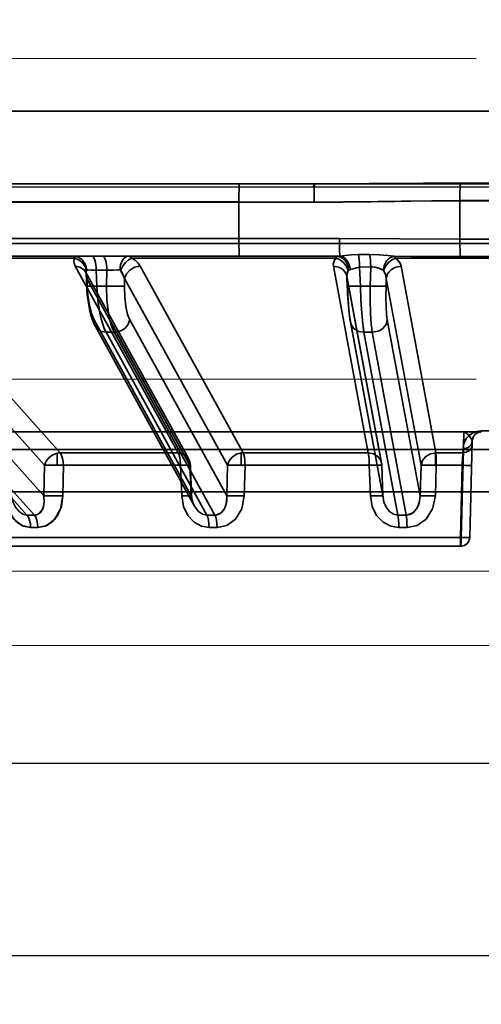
# Model space of a CAD drawing. Header units: millimetres. Extents: x -1465 to 393277, y -3788 to 454312.
# Tile 425 of 656: x 359013 to 359038, y 11915 to 11970. Entities that reach past the tile are written whole.
import ezdxf

# ---------------------------------------------------------------- set-up
doc = ezdxf.new("R2010")
doc.units = ezdxf.units.MM
doc.header["$XCLIPFRAME"] = 2
doc.linetypes.add('DASHED', pattern=[0.75, 0.5, -0.25])
for name, color, linetype in [('AHU03-3-68634OBJ', 8, 'Continuous'), ('EC-MTR_250-0_7OBJ', 8, 'Continuous'), ('FLUID-Wy2', 8, 'Continuous'), ('FLUID-Wy2-INS', 8, 'Continuous')]:
    doc.layers.add(name, color=color, linetype=linetype)
picture_1 = doc.add_image_def('image1.bmp', size_in_pixel=(951, 911))

msp = doc.modelspace()

# ---------------------------------------------------------------- linework, layer by layer
at = {"layer": 'AHU03-3-68634OBJ', "color": 8, "linetype": 'Continuous', "lineweight": 35, "ltscale": 100}
for p, q in [((359172.594, 11964.602), (358905.594, 11964.602)), ((359173.094, 11960.602), (358905.094, 11960.602))]:
    msp.add_line(p, q, dxfattribs=at)
at = {"layer": 'EC-MTR_250-0_7OBJ', "color": 8, "linetype": 'Continuous', "lineweight": 35, "ltscale": 100}
for p, q in [((358989.104, 11960.602), (359028.864, 11960.602)), ((359041.274, 11960.639), (359036.913, 11960.639)), ((359024.693, 11959.602), (358992.222, 11959.602)), ((359024.693, 11959.584), (358992.222, 11959.584)), ((359024.693, 11959.584), (359024.693, 11957.584)), ((359028.85, 11959.584), (359024.693, 11959.584)), ((359041.288, 11959.677), (359036.899, 11959.677)), ((359036.899, 11959.659), (359036.9, 11957.546)), ((359041.288, 11959.659), (359036.899, 11959.659)), ((358983.231, 11957.584), (359030.251, 11957.584)), ((359036.9, 11957.546), (359041.287, 11957.546)), ((359106.227, 11957.302), (358979.707, 11957.302)), ((359003.277, 11956.602), (359030.097, 11956.602)), ((359015.617, 11956.486), (359004.999, 11956.486)), ((359030.055, 11956.486), (359018.782, 11956.486)), ((359031.909, 11956.701), (359031.289, 11956.69)), ((359044.841, 11956.486), (359033.347, 11956.486)), ((359041.271, 11956.582), (359036.916, 11956.582)), ((359005.588, 11956.052), (359014.815, 11945.752)), ((359015.643, 11956.052), (359021.33, 11945.752)), ((359016.813, 11955.829), (359016.851, 11954.951)), ((359017.396, 11955.829), (359016.813, 11955.829)), ((359017.376, 11954.951), (359017.396, 11955.829)), ((359019.239, 11956.052), (359024.919, 11945.752)), ((359029.913, 11956.052), (359031.835, 11945.752)), ((359031.978, 11956.013), (359031.36, 11955.991)), ((359031.36, 11955.991), (359031.399, 11954.951)), ((359031.978, 11956.013), (359031.945, 11954.951)), ((359033.652, 11956.052), (359035.568, 11945.752)), ((359004.723, 11955.372), (359013.953, 11945.072)), ((359016.227, 11955.731), (359021.91, 11945.43)), ((359016.255, 11955.611), (359016.251, 11955.65)), ((359016.255, 11955.611), (359016.284, 11954.944)), ((359016.295, 11955.372), (359016.314, 11954.951)), ((359016.295, 11955.372), (359021.979, 11945.072)), ((359018.379, 11955.372), (359018.369, 11954.951)), ((359018.379, 11955.372), (359024.063, 11945.072)), ((359030.654, 11955.491), (359032.573, 11945.19)), ((359030.659, 11955.443), (359030.678, 11954.949)), ((359030.664, 11955.372), (359030.68, 11954.951)), ((359030.664, 11955.372), (359032.583, 11945.072)), ((359032.831, 11955.372), (359032.818, 11954.951)), ((359032.831, 11955.372), (359034.75, 11945.072)), ((359016.851, 11954.951), (359017.376, 11954.951)), ((359031.945, 11954.951), (359031.399, 11954.951)), ((359005.232, 11953.081), (359013.921, 11943.379)), ((359016.669, 11952.92), (359016.588, 11953.13)), ((359016.696, 11953.081), (359022.047, 11943.379)), ((359018.668, 11953.081), (359024.019, 11943.379)), ((359030.849, 11952.961), (359030.822, 11953.127)), ((359030.839, 11953.081), (359032.645, 11943.379)), ((359032.889, 11953.081), (359034.696, 11943.379)), ((359016.766, 11952.721), (359016.669, 11952.92)), ((359022.23, 11942.813), (359016.765, 11952.722)), ((359032.669, 11943.191), (359030.849, 11952.962)), ((359003.951, 11952.401), (359012.985, 11942.314)), ((359004.358, 11952.401), (359013.393, 11942.314)), ((359017.357, 11952.401), (359022.921, 11942.314)), ((359017.799, 11952.401), (359017.357, 11952.401)), ((359017.799, 11952.401), (359023.363, 11942.314)), ((359031.599, 11952.401), (359033.478, 11942.314)), ((359032.059, 11952.401), (359031.599, 11952.401)), ((359032.059, 11952.401), (359033.937, 11942.314)), ((358987.771, 11946.902), (359037.107, 11946.902)), ((359038.081, 11946.902), (359037.107, 11946.902)), ((359037.632, 11946.623), (359037.625, 11946.609)), ((359037.64, 11946.638), (359037.632, 11946.623)), ((359037.648, 11946.653), (359037.64, 11946.638)), ((359037.657, 11946.667), (359037.648, 11946.653)), ((359037.666, 11946.681), (359037.657, 11946.667)), ((359037.676, 11946.695), (359037.666, 11946.681)), ((359040.111, 11946.959), (359038.077, 11946.959)), ((359037.442, 11941.088), (359037.581, 11946.415)), ((359037.582, 11946.435), (359037.581, 11946.415)), ((359037.581, 11946.415), (359037.581, 11946.427)), ((359037.584, 11946.456), (359037.582, 11946.436)), ((359037.586, 11946.475), (359037.584, 11946.455)), ((359037.589, 11946.493), (359037.586, 11946.475)), ((359037.593, 11946.512), (359037.589, 11946.493)), ((358991.652, 11945.928), (359086.536, 11945.928)), ((359014.651, 11945.731), (359014.651, 11945.074)), ((359021.33, 11945.752), (359014.815, 11945.752)), ((359024.823, 11945.745), (359024.823, 11945.071)), ((359031.835, 11945.752), (359024.919, 11945.752)), ((359037.066, 11945.752), (359035.568, 11945.752)), ((359036.962, 11941.088), (359037.088, 11945.928)), ((359037.088, 11945.928), (359036.962, 11941.088)), ((359037.073, 11945.985), (359037.066, 11945.752)), ((359037.073, 11945.985), (359037.066, 11945.752)), ((359013.921, 11943.379), (359013.953, 11945.072)), ((359014.973, 11943.372), (359015.004, 11945.065)), ((359021.468, 11945.065), (359015.003, 11945.065)), ((359021.468, 11945.065), (359021.535, 11943.372)), ((359022.047, 11943.379), (359021.979, 11945.072)), ((359022.009, 11945.076), (359022.077, 11943.383)), ((359024.019, 11943.379), (359024.063, 11945.072)), ((359025.029, 11945.065), (359024.986, 11943.372)), ((359024.986, 11943.372), (359025.029, 11945.065)), ((359031.892, 11945.065), (359025.029, 11945.065)), ((359031.953, 11943.372), (359031.892, 11945.065)), ((359031.892, 11945.065), (359031.953, 11943.372)), ((359032.645, 11943.379), (359032.583, 11945.072)), ((359032.583, 11945.072), (359032.648, 11943.381)), ((359034.696, 11943.379), (359034.75, 11945.072)), ((359035.595, 11945.065), (359035.542, 11943.372)), ((359035.542, 11943.372), (359035.595, 11945.065)), ((359037.027, 11945.065), (359035.595, 11945.065)), ((359037.027, 11945.065), (359036.922, 11941.088)), ((358988.244, 11943.602), (359089.944, 11943.602)), ((359032.648, 11943.381), (359032.652, 11943.315)), ((359032.652, 11943.315), (359032.66, 11943.249)), ((359032.66, 11943.249), (359032.671, 11943.182)), ((359012.985, 11942.314), (359013.393, 11942.314)), ((359033.478, 11942.314), (359033.937, 11942.314)), ((359013.591, 11941.627), (359013.189, 11941.627)), ((359033.976, 11941.627), (359033.523, 11941.627)), ((359036.962, 11941.088), (358984.624, 11941.088)), ((359036.942, 11940.602), (358985.124, 11940.602)), ((359037.012, 11940.606), (359036.942, 11940.602)), ((359037.081, 11940.621), (359037.011, 11940.606)), ((359037.146, 11940.645), (359037.08, 11940.621)), ((359037.208, 11940.678), (359037.146, 11940.645)), ((359037.265, 11940.72), (359037.208, 11940.678)), ((359037.315, 11940.769), (359037.264, 11940.719)), ((359037.358, 11940.824), (359037.315, 11940.768)), ((359037.392, 11940.885), (359037.357, 11940.824)), ((359037.418, 11940.95), (359037.392, 11940.885))]:
    msp.add_line(p, q, dxfattribs=at)
at = {"layer": 'EC-MTR_250-0_7OBJ', "color": 8, "linetype": 'Continuous', "lineweight": 35, "ltscale": 100, "flags": 128}
for points in [[(359024.707, 11960.602), (359024.702, 11960.527), (359024.697, 11960.319), (359024.694, 11959.995), (359024.693, 11959.584)], [(359028.85, 11959.584), (359028.85, 11959.768), (359028.851, 11959.957), (359028.852, 11960.139), (359028.853, 11960.224), (359028.854, 11960.302), (359028.855, 11960.373), (359028.856, 11960.435), (359028.858, 11960.487), (359028.859, 11960.53), (359028.86, 11960.562), (359028.861, 11960.574), (359028.862, 11960.593), (359028.79, 11960.4)], [(359036.913, 11960.639), (359034.893, 11960.631), (359028.864, 11960.602)], [(359036.913, 11960.639), (359036.906, 11960.437), (359036.901, 11960.096), (359036.899, 11959.677)], [(359036.913, 11960.639), (359036.905, 11960.437), (359036.901, 11960.096), (359036.899, 11959.677)], [(359028.85, 11959.584), (359030.477, 11959.592), (359032.378, 11959.614), (359033.672, 11959.63), (359035.522, 11959.65), (359036.9, 11959.659)], [(359036.9, 11959.659), (359036.253, 11959.656), (359035.354, 11959.649), (359034.186, 11959.636), (359033.301, 11959.626), (359032.807, 11959.619), (359032.001, 11959.608), (359031.203, 11959.598), (359030.412, 11959.591), (359029.628, 11959.586), (359028.85, 11959.584)], [(359024.693, 11957.584), (359024.694, 11957.211), (359024.697, 11956.899), (359024.702, 11956.68), (359024.708, 11956.602)], [(359036.9, 11957.546), (359030.251, 11957.584)], [(359030.251, 11957.584), (359036.9, 11957.546)], [(359030.251, 11957.584), (359030.252, 11957.256), (359030.253, 11957.094), (359030.254, 11956.945), (359030.256, 11956.818), (359030.258, 11956.718), (359030.261, 11956.649), (359030.263, 11956.611)], [(359036.9, 11957.546), (359036.901, 11957.213), (359036.904, 11956.922), (359036.91, 11956.703), (359036.916, 11956.582)], [(359036.9, 11957.546), (359036.901, 11957.213), (359036.905, 11956.922), (359036.91, 11956.703), (359036.916, 11956.582)], [(359015.617, 11956.486), (359015.596, 11956.538), (359015.574, 11956.574), (359015.533, 11956.602)], [(359015.533, 11956.602), (359015.804, 11956.548), (359015.936, 11956.478), (359016.055, 11956.381), (359016.153, 11956.26), (359016.226, 11956.124), (359016.289, 11955.84)], [(359015.643, 11956.052), (359015.583, 11956.209), (359015.575, 11956.354), (359015.617, 11956.486)], [(359015.617, 11956.486), (359015.847, 11956.398), (359016.053, 11956.242), (359016.201, 11956.037), (359016.273, 11955.817)], [(359016.581, 11956.602), (359016.622, 11956.589), (359016.644, 11956.572), (359016.665, 11956.548)], [(359016.665, 11956.548), (359016.706, 11956.476), (359016.742, 11956.377), (359016.772, 11956.254), (359016.794, 11956.116), (359016.808, 11955.972), (359016.813, 11955.829)], [(359017.164, 11956.602), (359017.206, 11956.589), (359017.227, 11956.572), (359017.248, 11956.548)], [(359017.248, 11956.548), (359017.289, 11956.476), (359017.326, 11956.377), (359017.356, 11956.254), (359017.378, 11956.116), (359017.391, 11955.972), (359017.396, 11955.829)], [(359018.112, 11955.84), (359018.152, 11956.124), (359018.199, 11956.26), (359018.262, 11956.381), (359018.338, 11956.478), (359018.422, 11956.548), (359018.509, 11956.589), (359018.595, 11956.602)], [(359018.155, 11955.817), (359018.262, 11956.037), (359018.417, 11956.242), (359018.6, 11956.398), (359018.782, 11956.486)], [(359018.595, 11956.602), (359018.66, 11956.589), (359018.723, 11956.551), (359018.782, 11956.486)], [(359018.782, 11956.486), (359018.972, 11956.355), (359019.127, 11956.209), (359019.239, 11956.052)], [(359029.913, 11956.052), (359029.906, 11956.164), (359029.927, 11956.275), (359029.976, 11956.383), (359030.055, 11956.486)], [(359030.055, 11956.486), (359030.056, 11956.538), (359030.058, 11956.574), (359030.059, 11956.586), (359030.062, 11956.6)], [(359030.055, 11956.486), (359030.277, 11956.398), (359030.484, 11956.242), (359030.64, 11956.037), (359030.727, 11955.817)], [(359030.753, 11955.84), (359030.696, 11956.124), (359030.629, 11956.26), (359030.54, 11956.381), (359030.431, 11956.478), (359030.311, 11956.548), (359030.063, 11956.602)], [(359030.263, 11956.611), (359030.196, 11956.606), (359030.133, 11956.603), (359030.076, 11956.602)], [(359031.289, 11956.69), (359030.91, 11956.672), (359030.553, 11956.639), (359030.263, 11956.611)], [(359030.263, 11956.611), (359030.465, 11956.539), (359030.563, 11956.465), (359030.653, 11956.369), (359030.729, 11956.253), (359030.789, 11956.124), (359030.852, 11955.858)], [(359031.36, 11955.991), (359031.349, 11956.204), (359031.332, 11956.407), (359031.311, 11956.575), (359031.289, 11956.69)], [(359033.275, 11956.594), (359032.909, 11956.635), (359032.429, 11956.684), (359031.909, 11956.701)], [(359031.978, 11956.013), (359031.967, 11956.224), (359031.951, 11956.418), (359031.931, 11956.581), (359031.909, 11956.701)], [(359032.659, 11955.838), (359032.724, 11956.109), (359032.787, 11956.239), (359032.866, 11956.356), (359032.961, 11956.453), (359033.064, 11956.526), (359033.275, 11956.594)], [(359032.685, 11955.817), (359032.784, 11956.037), (359032.942, 11956.242), (359033.141, 11956.398), (359033.347, 11956.486)], [(359033.275, 11956.594), (359034.184, 11956.591), (359036.916, 11956.582)], [(359033.347, 11956.486), (359033.312, 11956.556), (359033.275, 11956.594)], [(359033.275, 11956.594), (359033.312, 11956.556), (359033.347, 11956.486)], [(359036.916, 11956.582), (359036.005, 11956.584), (359033.275, 11956.594)], [(359033.652, 11956.052), (359033.596, 11956.209), (359033.493, 11956.354), (359033.347, 11956.486)], [(359033.347, 11956.486), (359033.492, 11956.355), (359033.596, 11956.208), (359033.652, 11956.052)], [(359016.295, 11955.372), (359016.272, 11955.623), (359016.138, 11955.852), (359015.909, 11956.003), (359015.643, 11956.052)], [(359016.255, 11955.611), (359016.254, 11955.664), (359016.273, 11955.817)], [(359016.273, 11955.817), (359016.263, 11955.767), (359016.255, 11955.611)], [(359016.273, 11955.817), (359016.276, 11955.827), (359016.289, 11955.84)], [(359016.289, 11955.84), (359016.371, 11955.841), (359016.491, 11955.839), (359016.813, 11955.829)], [(359018.112, 11955.84), (359018.002, 11955.841), (359017.629, 11955.836)], [(359017.629, 11955.836), (359017.758, 11955.839), (359018.112, 11955.84)], [(359018.155, 11955.817), (359018.142, 11955.83), (359018.128, 11955.837), (359018.112, 11955.84)], [(359018.155, 11955.817), (359018.23, 11955.713), (359018.379, 11955.372)], [(359018.379, 11955.372), (359018.342, 11955.489), (359018.155, 11955.817)], [(359019.239, 11956.052), (359018.947, 11955.999), (359018.683, 11955.852), (359018.484, 11955.633), (359018.379, 11955.372)], [(359029.913, 11956.052), (359030.195, 11956.003), (359030.329, 11955.939), (359030.448, 11955.852), (359030.545, 11955.744), (359030.613, 11955.623), (359030.664, 11955.372)], [(359030.659, 11955.443), (359030.664, 11955.576), (359030.686, 11955.7), (359030.727, 11955.817)], [(359030.727, 11955.817), (359030.694, 11955.728), (359030.659, 11955.443)], [(359030.727, 11955.817), (359030.735, 11955.83), (359030.744, 11955.837)], [(359030.751, 11955.839), (359030.787, 11955.842), (359030.818, 11955.848), (359030.852, 11955.858)], [(359031.36, 11955.991), (359031.181, 11955.967), (359031.008, 11955.913), (359030.852, 11955.858)], [(359032.056, 11956.018), (359032.027, 11956.017), (359032.003, 11956.016), (359031.978, 11956.013)], [(359032.056, 11956.018), (359032.234, 11955.997), (359032.375, 11955.955), (359032.53, 11955.891), (359032.659, 11955.838)], [(359032.659, 11955.838), (359032.468, 11955.918), (359032.286, 11955.984), (359032.056, 11956.018)], [(359032.659, 11955.838), (359032.685, 11955.817)], [(359032.831, 11955.372), (359032.786, 11955.601), (359032.685, 11955.817)], [(359032.685, 11955.817), (359032.785, 11955.603), (359032.831, 11955.372)], [(359032.831, 11955.372), (359032.907, 11955.623), (359032.989, 11955.744), (359033.096, 11955.852), (359033.224, 11955.939), (359033.365, 11956.003), (359033.652, 11956.052)], [(359016.255, 11955.611), (359016.251, 11955.65), (359016.245, 11955.682), (359016.238, 11955.705), (359016.231, 11955.721), (359016.226, 11955.732)], [(359016.255, 11955.611), (359016.26, 11955.552), (359016.295, 11955.372)], [(359016.295, 11955.372), (359016.28, 11955.432), (359016.255, 11955.611)], [(359030.657, 11955.467), (359030.656, 11955.479), (359030.654, 11955.491)], [(359030.659, 11955.442), (359030.658, 11955.455), (359030.657, 11955.467)], [(359016.284, 11954.944), (359016.294, 11954.942), (359016.307, 11954.941), (359016.325, 11954.94), (359016.348, 11954.94), (359016.377, 11954.94), (359016.41, 11954.94), (359016.448, 11954.94), (359016.536, 11954.942), (359016.635, 11954.944), (359016.742, 11954.947), (359016.851, 11954.951)], [(359016.519, 11953.348), (359016.462, 11953.572), (359016.414, 11953.796), (359016.375, 11954.02), (359016.342, 11954.247), (359016.317, 11954.475), (359016.297, 11954.708), (359016.284, 11954.944)], [(359016.314, 11954.951), (359016.301, 11954.949), (359016.285, 11954.946)], [(359016.696, 11953.081), (359016.546, 11953.447), (359016.434, 11953.896), (359016.353, 11954.432), (359016.314, 11954.951)], [(359017.357, 11952.401), (359017.258, 11952.609), (359017.168, 11952.859), (359017.086, 11953.145), (359017.015, 11953.462), (359016.907, 11954.173), (359016.851, 11954.951)], [(359017.376, 11954.951), (359017.398, 11954.173), (359017.48, 11953.462), (359017.541, 11953.145), (359017.616, 11952.859), (359017.702, 11952.609), (359017.799, 11952.401)], [(359017.608, 11954.944), (359017.858, 11954.94), (359018.089, 11954.94), (359018.264, 11954.944), (359018.326, 11954.947), (359018.369, 11954.951)], [(359018.369, 11954.951), (359018.382, 11954.335), (359018.442, 11953.82), (359018.545, 11953.379), (359018.668, 11953.081)], [(359030.678, 11954.949), (359030.69, 11954.945), (359030.706, 11954.943), (359030.729, 11954.942), (359030.759, 11954.941), (359030.796, 11954.94), (359030.839, 11954.94), (359030.888, 11954.94), (359031.002, 11954.941), (359031.13, 11954.943), (359031.265, 11954.947), (359031.399, 11954.951)], [(359030.849, 11952.961), (359030.822, 11953.127), (359030.797, 11953.305), (359030.776, 11953.489), (359030.757, 11953.682), (359030.74, 11953.88), (359030.724, 11954.083), (359030.71, 11954.292), (359030.698, 11954.505), (359030.687, 11954.725), (359030.678, 11954.949)], [(359030.839, 11953.081), (359030.785, 11953.447), (359030.742, 11953.896), (359030.704, 11954.432), (359030.68, 11954.951)], [(359031.599, 11952.401), (359031.533, 11952.855), (359031.475, 11953.46), (359031.429, 11954.175), (359031.399, 11954.951)], [(359031.399, 11954.951), (359031.43, 11954.173), (359031.475, 11953.462), (359031.533, 11952.859), (359031.565, 11952.609), (359031.599, 11952.401)], [(359032.059, 11952.401), (359032.026, 11952.609), (359031.999, 11952.859), (359031.959, 11953.462), (359031.94, 11954.173), (359031.945, 11954.951)], [(359032.818, 11954.951), (359032.807, 11954.949), (359032.791, 11954.947), (359032.739, 11954.943), (359032.661, 11954.941), (359032.559, 11954.94), (359032.437, 11954.94), (359032.302, 11954.942), (359032.024, 11954.948)], [(359032.818, 11954.951), (359032.809, 11954.335), (359032.82, 11953.82), (359032.849, 11953.379), (359032.889, 11953.081)], [(359016.588, 11953.129), (359016.519, 11953.348), (359016.462, 11953.572), (359016.414, 11953.795), (359016.375, 11954.02), (359016.342, 11954.246), (359016.317, 11954.475)], [(359030.797, 11953.304), (359030.776, 11953.489), (359030.757, 11953.681), (359030.74, 11953.88)], [(359017.357, 11952.401), (359017.089, 11952.448), (359016.857, 11952.598), (359016.72, 11952.828), (359016.696, 11953.081)], [(359018.668, 11953.081), (359018.582, 11952.853), (359018.506, 11952.741), (359018.408, 11952.639), (359018.294, 11952.551), (359018.168, 11952.482), (359017.907, 11952.408)], [(359031.599, 11952.401), (359031.315, 11952.448), (359031.178, 11952.511), (359031.057, 11952.598), (359030.96, 11952.706), (359030.89, 11952.828), (359030.839, 11953.081)], [(359032.095, 11952.401), (359032.376, 11952.458), (359032.513, 11952.524), (359032.636, 11952.611), (359032.739, 11952.718), (359032.816, 11952.836), (359032.889, 11953.081)], [(359037.073, 11945.985), (359037.102, 11946.201), (359037.169, 11946.389), (359037.268, 11946.552), (359037.417, 11946.713), (359037.594, 11946.836), (359037.824, 11946.927), (359038.077, 11946.959)], [(359038.077, 11946.959), (359037.781, 11946.915), (359037.659, 11946.869), (359037.555, 11946.814), (359037.391, 11946.69), (359037.271, 11946.556), (359037.183, 11946.417), (359037.122, 11946.274), (359037.073, 11945.985)], [(359037.088, 11945.928), (359037.101, 11946.303), (359037.109, 11946.618), (359037.111, 11946.827), (359037.107, 11946.902)], [(359037.107, 11946.902), (359037.109, 11946.89), (359037.11, 11946.871), (359037.111, 11946.857), (359037.111, 11946.825), (359037.111, 11946.783), (359037.111, 11946.734), (359037.11, 11946.678), (359037.109, 11946.615), (359037.107, 11946.546), (359037.105, 11946.471), (359037.101, 11946.306), (359037.095, 11946.123), (359037.088, 11945.928)], [(359037.107, 11946.902), (359037.213, 11946.868), (359037.326, 11946.773), (359037.434, 11946.65), (359037.534, 11946.522), (359037.581, 11946.415)], [(359037.607, 11946.562), (359037.601, 11946.545), (359037.597, 11946.529), (359037.593, 11946.511)], [(359037.625, 11946.608), (359037.618, 11946.593), (359037.612, 11946.578), (359037.606, 11946.562), (359037.601, 11946.546)], [(359037.731, 11946.759), (359037.719, 11946.747), (359037.708, 11946.735), (359037.697, 11946.722), (359037.686, 11946.709), (359037.676, 11946.695)], [(359037.851, 11946.846), (359037.833, 11946.836), (359037.815, 11946.825), (359037.799, 11946.815), (359037.784, 11946.804), (359037.77, 11946.793), (359037.756, 11946.782), (359037.743, 11946.771), (359037.731, 11946.759), (359037.719, 11946.747)], [(359037.912, 11946.872), (359037.89, 11946.864), (359037.87, 11946.855), (359037.851, 11946.845)], [(359038.081, 11946.902), (359038.049, 11946.901), (359038.018, 11946.898), (359037.988, 11946.893), (359037.961, 11946.887), (359037.935, 11946.88), (359037.912, 11946.872), (359037.891, 11946.864)], [(359038.077, 11946.959), (359038.077, 11946.946), (359038.078, 11946.934), (359038.079, 11946.916), (359038.08, 11946.905)], [(359037.066, 11945.752), (359037.25, 11945.779), (359037.34, 11945.818), (359037.421, 11945.873), (359037.487, 11945.942), (359037.536, 11946.02), (359037.575, 11946.181)], [(359037.581, 11946.415), (359037.542, 11946.253), (359037.494, 11946.175), (359037.427, 11946.106), (359037.346, 11946.051), (359037.256, 11946.012), (359037.073, 11945.985)], [(359037.581, 11946.415), (359037.542, 11946.253), (359037.494, 11946.175), (359037.427, 11946.106), (359037.347, 11946.051), (359037.256, 11946.012), (359037.073, 11945.985)], [(359013.953, 11945.072), (359014.053, 11945.294), (359014.214, 11945.491), (359014.421, 11945.641), (359014.651, 11945.731)], [(359014.651, 11945.731), (359014.692, 11945.739), (359014.815, 11945.752)], [(359014.815, 11945.752), (359014.775, 11945.75), (359014.651, 11945.731)], [(359014.815, 11945.752), (359014.9, 11945.611), (359014.956, 11945.444), (359014.99, 11945.261), (359015.003, 11945.065)], [(359015.004, 11945.065), (359014.991, 11945.261), (359014.956, 11945.444), (359014.9, 11945.611), (359014.815, 11945.752)], [(359021.33, 11945.752), (359021.401, 11945.581), (359021.449, 11945.343), (359021.468, 11945.065)], [(359021.979, 11945.072), (359021.953, 11945.331), (359021.822, 11945.55), (359021.604, 11945.697), (359021.33, 11945.752)], [(359024.063, 11945.072), (359024.155, 11945.311), (359024.328, 11945.519), (359024.56, 11945.669), (359024.823, 11945.745)], [(359024.919, 11945.752), (359024.961, 11945.638), (359024.992, 11945.506), (359025.012, 11945.364), (359025.024, 11945.217), (359025.029, 11945.065)], [(359032.583, 11945.072), (359032.528, 11945.331), (359032.369, 11945.55), (359032.126, 11945.697), (359031.835, 11945.752)], [(359031.835, 11945.752), (359031.855, 11945.652), (359031.87, 11945.534), (359031.88, 11945.41), (359031.887, 11945.288), (359031.892, 11945.171), (359031.892, 11945.065)], [(359034.75, 11945.072), (359034.831, 11945.331), (359035.014, 11945.55), (359035.272, 11945.697), (359035.568, 11945.752)], [(359035.553, 11945.057), (359035.542, 11945.309), (359035.544, 11945.562), (359035.556, 11945.751)], [(359035.568, 11945.752), (359035.576, 11945.677), (359035.581, 11945.604), (359035.585, 11945.537), (359035.587, 11945.476), (359035.591, 11945.386), (359035.593, 11945.312), (359035.594, 11945.252), (359035.595, 11945.181), (359035.595, 11945.119), (359035.595, 11945.065)], [(359035.568, 11945.752), (359035.582, 11945.581), (359035.592, 11945.343), (359035.595, 11945.065)], [(359037.027, 11945.065), (359037.047, 11945.466), (359037.057, 11945.628), (359037.066, 11945.752)], [(359037.568, 11945.928), (359037.548, 11945.925), (359037.532, 11945.924), (359037.512, 11945.923), (359037.488, 11945.923), (359037.46, 11945.923), (359037.428, 11945.923), (359037.356, 11945.923), (359037.273, 11945.924), (359037.182, 11945.926), (359037.088, 11945.928)], [(359037.568, 11945.928), (359037.55, 11945.925), (359037.535, 11945.924), (359037.515, 11945.923), (359037.49, 11945.923), (359037.461, 11945.923), (359037.428, 11945.923), (359037.352, 11945.923), (359037.266, 11945.924), (359037.176, 11945.926), (359037.088, 11945.928)], [(359014.651, 11945.074), (359014.616, 11945.075), (359014.569, 11945.076), (359014.517, 11945.076), (359014.464, 11945.077), (359014.408, 11945.077), (359014.347, 11945.078), (359014.283, 11945.078), (359014.216, 11945.078), (359014.148, 11945.077), (359014.08, 11945.076), (359014.014, 11945.074), (359013.953, 11945.072)], [(359015.004, 11945.065), (359014.985, 11944.218), (359014.966, 11943.372)], [(359021.468, 11945.065), (359021.727, 11945.073), (359021.912, 11945.077), (359022.004, 11945.077), (359021.979, 11945.072)], [(359021.468, 11945.065), (359021.73, 11945.073), (359021.917, 11945.077), (359022.005, 11945.077), (359021.979, 11945.072)], [(359024.823, 11945.071), (359024.802, 11945.071), (359024.774, 11945.072), (359024.742, 11945.073), (359024.709, 11945.074), (359024.678, 11945.074), (359024.65, 11945.075), (359024.621, 11945.075), (359024.591, 11945.076), (359024.557, 11945.076), (359024.52, 11945.077), (359024.481, 11945.077), (359024.439, 11945.077), (359024.394, 11945.078), (359024.347, 11945.078), (359024.298, 11945.078), (359024.248, 11945.077), (359024.197, 11945.077), (359024.148, 11945.076), (359024.102, 11945.074), (359024.063, 11945.072)], [(359031.892, 11945.065), (359032.14, 11945.072), (359032.376, 11945.077), (359032.54, 11945.077), (359032.583, 11945.072)], [(359035.595, 11945.065), (359035.3, 11945.073), (359035.041, 11945.077), (359034.845, 11945.077), (359034.75, 11945.072)], [(359037.546, 11945.065), (359037.525, 11945.061), (359037.509, 11945.061), (359037.487, 11945.06), (359037.46, 11945.059), (359037.429, 11945.059), (359037.392, 11945.059), (359037.309, 11945.059), (359037.216, 11945.061), (359037.12, 11945.062), (359037.027, 11945.065)], [(359037.546, 11945.065), (359037.535, 11945.062), (359037.523, 11945.061), (359037.506, 11945.06), (359037.484, 11945.06), (359037.457, 11945.059), (359037.427, 11945.059), (359037.392, 11945.059), (359037.313, 11945.059), (359037.224, 11945.06), (359037.127, 11945.062), (359037.027, 11945.065)], [(359013.189, 11941.627), (359012.699, 11941.743), (359012.255, 11942.097), (359011.932, 11942.661), (359011.792, 11943.372)], [(359011.792, 11943.372), (359011.888, 11942.792), (359012.106, 11942.301), (359012.42, 11941.928), (359012.793, 11941.701), (359013.189, 11941.627)], [(359012.104, 11943.379), (359012.203, 11943.043), (359012.353, 11942.75), (359012.546, 11942.515), (359012.762, 11942.366), (359012.985, 11942.314)], [(359013.921, 11943.379), (359013.938, 11943.053), (359013.896, 11942.783), (359013.828, 11942.609), (359013.683, 11942.422), (359013.559, 11942.346)], [(359013.921, 11943.379), (359013.937, 11943.032), (359013.871, 11942.705), (359013.743, 11942.482), (359013.559, 11942.345)], [(359014.973, 11943.372), (359014.888, 11942.792), (359014.676, 11942.301), (359014.363, 11941.928), (359013.989, 11941.701), (359013.591, 11941.627)], [(359013.591, 11941.627), (359014.083, 11941.743), (359014.528, 11942.097), (359014.846, 11942.661), (359014.973, 11943.372)], [(359013.921, 11943.379), (359014.039, 11943.383), (359014.203, 11943.385), (359014.404, 11943.385), (359014.619, 11943.382)], [(359022.047, 11943.379), (359022.063, 11943.381), (359022.073, 11943.382), (359022.063, 11943.385), (359022.045, 11943.385), (359022.019, 11943.385), (359021.985, 11943.385), (359021.945, 11943.384), (359021.898, 11943.383), (359021.846, 11943.382), (359021.789, 11943.38), (359021.728, 11943.378), (359021.665, 11943.376), (359021.535, 11943.372)], [(359022.077, 11943.383), (359022.055, 11943.385), (359022.038, 11943.385), (359022.016, 11943.385), (359021.989, 11943.385), (359021.957, 11943.384), (359021.921, 11943.384), (359021.838, 11943.382), (359021.743, 11943.379), (359021.64, 11943.376), (359021.535, 11943.372)], [(359021.535, 11943.372), (359021.637, 11942.792), (359021.872, 11942.301), (359022.212, 11941.928), (359022.617, 11941.701), (359023.048, 11941.627)], [(359022.047, 11943.379), (359022.06, 11943.38), (359022.073, 11943.382)], [(359022.047, 11943.379), (359022.128, 11943.043), (359022.267, 11942.75), (359022.458, 11942.515), (359022.682, 11942.366), (359022.921, 11942.314)], [(359022.077, 11943.383), (359022.085, 11943.285), (359022.1, 11943.19), (359022.121, 11943.1), (359022.147, 11943.013), (359022.178, 11942.931), (359022.213, 11942.854), (359022.251, 11942.783)], [(359022.077, 11943.383), (359022.09, 11943.248), (359022.116, 11943.118), (359022.152, 11942.997), (359022.198, 11942.885), (359022.251, 11942.783)], [(359024.019, 11943.379), (359024.017, 11943.104), (359023.968, 11942.856), (359023.889, 11942.663), (359023.754, 11942.48), (359023.638, 11942.39), (359023.469, 11942.324)], [(359024.019, 11943.379), (359024.009, 11943.038), (359023.906, 11942.695), (359023.705, 11942.437), (359023.469, 11942.324)], [(359023.483, 11941.627), (359024.017, 11941.743), (359024.5, 11942.097), (359024.846, 11942.661), (359024.986, 11943.372)], [(359024.019, 11943.379), (359024.124, 11943.384), (359024.301, 11943.385), (359024.531, 11943.383), (359024.78, 11943.378)], [(359032.645, 11943.379), (359032.633, 11943.383), (359032.615, 11943.384), (359032.603, 11943.385), (359032.59, 11943.385), (359032.574, 11943.385), (359032.557, 11943.385), (359032.538, 11943.385), (359032.517, 11943.385), (359032.47, 11943.385), (359032.358, 11943.383), (359032.229, 11943.38), (359032.092, 11943.376), (359031.953, 11943.372)], [(359032.648, 11943.381), (359032.636, 11943.383), (359032.621, 11943.384), (359032.599, 11943.385), (359032.57, 11943.385), (359032.535, 11943.385), (359032.493, 11943.385), (359032.446, 11943.385), (359032.337, 11943.383), (359032.214, 11943.38), (359032.084, 11943.376), (359031.953, 11943.372)], [(359031.953, 11943.372), (359032.056, 11942.792), (359032.299, 11942.301), (359032.653, 11941.928), (359033.074, 11941.701), (359033.523, 11941.627)], [(359032.645, 11943.379), (359032.704, 11943.043), (359032.828, 11942.75), (359033.01, 11942.515), (359033.233, 11942.366), (359033.478, 11942.314)], [(359033.974, 11942.315), (359034.266, 11942.413), (359034.496, 11942.644), (359034.646, 11942.979), (359034.696, 11943.379)], [(359033.974, 11942.315), (359034.192, 11942.371), (359034.307, 11942.441), (359034.49, 11942.635), (359034.593, 11942.827), (359034.671, 11943.088), (359034.696, 11943.379)], [(359033.976, 11941.627), (359034.531, 11941.743), (359035.032, 11942.097), (359035.393, 11942.661), (359035.542, 11943.372)], [(359034.696, 11943.379), (359034.707, 11943.381), (359034.725, 11943.382), (359034.782, 11943.384), (359034.868, 11943.385), (359034.979, 11943.385), (359035.11, 11943.383), (359035.254, 11943.38), (359035.542, 11943.372)], [(359013.189, 11941.627), (359013.174, 11941.832), (359013.131, 11942.028), (359013.066, 11942.194), (359012.985, 11942.314)], [(359013.559, 11942.345), (359013.505, 11942.328), (359013.45, 11942.317), (359013.393, 11942.314)], [(359013.393, 11942.314), (359013.472, 11942.194), (359013.535, 11942.028), (359013.576, 11941.832), (359013.591, 11941.627)], [(359022.921, 11942.314), (359022.971, 11942.194), (359023.011, 11942.028), (359023.038, 11941.832), (359023.048, 11941.627)], [(359023.363, 11942.314), (359023.399, 11942.315), (359023.434, 11942.318), (359023.469, 11942.324)], [(359023.469, 11942.324), (359023.443, 11942.319), (359023.363, 11942.314)], [(359023.363, 11942.314), (359023.411, 11942.194), (359023.45, 11942.028), (359023.475, 11941.832), (359023.483, 11941.627)], [(359033.523, 11941.627), (359033.519, 11941.832), (359033.51, 11942.028), (359033.495, 11942.194), (359033.478, 11942.314)], [(359033.937, 11942.314), (359033.953, 11942.194), (359033.965, 11942.028), (359033.973, 11941.832), (359033.976, 11941.627)], [(359037.442, 11941.088), (359037.431, 11941.086), (359037.419, 11941.085), (359037.401, 11941.084), (359037.379, 11941.083), (359037.353, 11941.083), (359037.322, 11941.083), (359037.288, 11941.083), (359037.209, 11941.083), (359037.119, 11941.084), (359037.022, 11941.086), (359036.922, 11941.088)], [(359036.922, 11941.088), (359036.925, 11940.849), (359036.932, 11940.67), (359036.942, 11940.602)], [(359036.922, 11941.088), (359036.922, 11941.002), (359036.923, 11940.899), (359036.926, 11940.795), (359036.93, 11940.701), (359036.935, 11940.63), (359036.942, 11940.602)], [(359036.942, 11940.602), (359036.952, 11940.664), (359036.959, 11940.838), (359036.962, 11941.088)], [(359036.942, 11940.602), (359036.949, 11940.64), (359036.956, 11940.751), (359036.961, 11940.914), (359036.962, 11941.088)], [(359036.954, 11941.089), (359037.133, 11941.085), (359037.309, 11941.083), (359037.399, 11941.084), (359037.442, 11941.088)], [(359036.962, 11941.088), (359037.057, 11941.086), (359037.147, 11941.085), (359037.23, 11941.084), (359037.302, 11941.083), (359037.334, 11941.083), (359037.361, 11941.084), (359037.385, 11941.084), (359037.405, 11941.085), (359037.421, 11941.085), (359037.432, 11941.086), (359037.434, 11941.098)], [(359037.442, 11941.088), (359037.435, 11941.018), (359037.418, 11940.949)]]:
    msp.add_lwpolyline(points, dxfattribs=at)
at = {"layer": 'EC-MTR_250-0_7OBJ', "color": 8, "linetype": 'Continuous', "lineweight": 35, "ltscale": 100}
for centre, radius, start, end in [((359018.031, 11937.906), 17.934, 91.285, 92.0278), ((359018.017, 11938.397), 17.444, 91.2746, 92.0382), ((359019.248, 11955.195), 0.857, 90.6629, 97.3106), ((359031.624, 11955.478), 0.966, 182.0758, 186.2607), ((359018.015, 11972.936), 17.997, 267.9661, 268.7053), ((359018.004, 11972.552), 17.613, 267.9581, 268.7134), ((359032.666, 11975.895), 20.957, 268.03, 268.2444), ((359032.664, 11975.846), 20.908, 268.0297, 268.2446), ((359017.799, 11953.256), 0.856, 270.0518, 277.3135), ((359017.799, 11953.249), 0.848, 270.019, 277.3462), ((359032.059, 11953.299), 0.898, 270.0012, 272.3318), ((359038.081, 11946.402), 0.5, 90, 178.5), ((359024.932, 11944.894), 0.858, 90.8789, 97.3087), ((359024.932, 11944.901), 0.851, 90.8534, 97.3344), ((359014.298, 11925.753), 19.324, 87.9066, 88.9528), ((359014.305, 11926.026), 19.051, 87.899, 88.9603), ((359021.21, 11945.044), 0.8, 2.3008, 28.8883), ((359024.236, 11922.145), 22.934, 88.0169, 88.5317), ((359024.174, 11958.289), 13.247, 272.8667, 273.708), ((359031.786, 11945.044), 0.8, 2.0942, 10.5531), ((359029.57, 11961.367), 17.373, 290.1445, 290.3108), ((359014.257, 11923.778), 19.607, 87.909, 88.9424), ((359024.187, 11920.3), 23.086, 88.0167, 88.53), ((359013.189, 11861.589), 80.725, 89.85543, 90.14457), ((359023.142, 11847.379), 94.935, 89.86662, 90.13338), ((359033.707, 11839.639), 102.675, 89.87174, 90.12826), ((359033.94, 11942.914), 0.6, 269.7362, 273.2199), ((359033.94, 11942.887), 0.573, 269.7468, 273.3959), ((359013.39, 11863.219), 78.408, 89.85331, 90.14669), ((359023.266, 11849.417), 92.21, 89.86466, 90.13534), ((359033.749, 11841.899), 99.728, 89.86986, 90.13014), ((359036.942, 11941.102), 0.5, 270, 358.5)]:
    msp.add_arc(centre, radius, start, end, dxfattribs=at)
at = {"layer": 'FLUID-Wy2', "color": 8, "linetype": 'DASHED', "lineweight": 18, "ltscale": 100}
for p, q in [((359562.8, 11967.501), (357562.8, 11967.501)), ((359562.8, 11949.823), (357562.8, 11949.823))]:
    msp.add_line(p, q, dxfattribs=at)
at = {"layer": 'FLUID-Wy2', "color": 8, "linetype": 'Continuous', "lineweight": 25, "ltscale": 100}
for p, q in [((357562.8, 11960.43), (359562.8, 11960.43)), ((359607.8, 11928.61), (357517.8, 11928.61)), ((359607.8, 11918.003), (357517.8, 11918.003))]:
    msp.add_line(p, q, dxfattribs=at)
at = {"layer": 'FLUID-Wy2', "color": 8, "linetype": 'Continuous', "lineweight": 18, "ltscale": 100}
for p, q in [((357562.8, 11960.43), (359562.8, 11960.43)), ((359592.8, 11939.217), (357532.8, 11939.217))]:
    msp.add_line(p, q, dxfattribs=at)
at = {"layer": 'FLUID-Wy2-INS', "color": 8, "linetype": 'Continuous', "lineweight": 13, "ltscale": 100}
msp.add_line((359662.8, 11935.125), (357462.8, 11935.125), dxfattribs=at)

# ---------------------------------------------------------------- pictures from other files: only their frames are drawn
at = {"color": 8, "lineweight": 13}
image = msp.add_image(picture_1, insert=(357606.986, 12545.821), size_in_units=(1986.021, 1904.625), rotation=-90, dxfattribs=at)
image.set_boundary_path([(-0.5, -0.5), (950.5, 910.5)])

doc.saveas('drawing.dxf')
